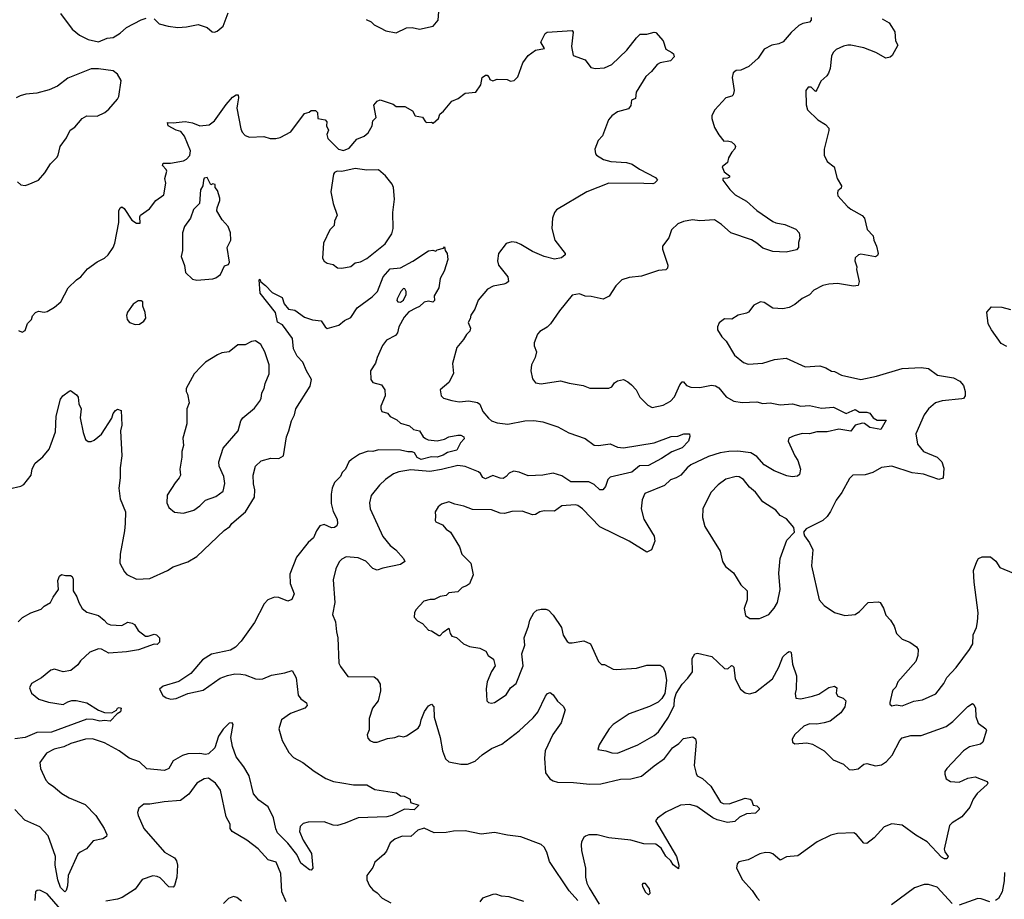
# Model space of a CAD drawing. Extents: x 1921360 to 2014538, y 768294 to 907744.
# Tile 301 of 412: x 1932668 to 1939383, y 859853 to 865848. Entities that reach past the tile are written whole.
import ezdxf

# ---------------------------------------------------------------- set-up
doc = ezdxf.new("R2010")
doc.units = 0

msp = doc.modelspace()

# ---------------------------------------------------------------- linework, layer by layer
at = {"layer": '0CON10XD'}
for points in [[(1932945, 865891.2), (1933025, 865784), (1933075, 865744), (1933135, 865712.5), (1933205, 865696.7), (1933265, 865723.3), (1933305, 865726.2), (1933352.3, 865757.7), (1933395, 865795.8), (1933495, 865847.5), (1933530.7, 865859.3)], [(1933585, 865853.3), (1933619.3, 865819.3), (1933680, 865805), (1933745, 865796.2), (1933805, 865800), (1933885, 865816.2), (1933945.9, 865795.9), (1933980, 865765), (1933995, 865762.5), (1934015, 865770), (1934056.1, 865803.9), (1934090, 865895)], [(1935030.7, 865850.7), (1935063.6, 865833.6), (1935085, 865812.5), (1935125, 865793.3), (1935165, 865772), (1935235, 865758.8), (1935305, 865792.5), (1935345, 865794.3), (1935395, 865783.1), (1935486.8, 865803.2), (1935521.2, 865845), (1935526.7, 865905)], [(1938065, 865862.5), (1938066.4, 865845), (1938055, 865831.1), (1938008.1, 865821.9), (1937981.9, 865808.1), (1937929.7, 865760.3), (1937875, 865698.5), (1937845.3, 865684.7), (1937796.2, 865675), (1937745, 865647.5), (1937702.8, 865587.2), (1937640.9, 865529.1), (1937585, 865504.2), (1937555, 865501.2), (1937533.4, 865486.6), (1937526.2, 865455), (1937540, 865365), (1937533.6, 865336.4), (1937523.6, 865326.4), (1937482.5, 865315), (1937408, 865235), (1937388, 865195), (1937388, 865175), (1937405, 865112.5), (1937435, 865062.5), (1937470.7, 865020.7), (1937495, 865023.3), (1937522.5, 865015), (1937545.9, 864995.9), (1937550, 864985), (1937545, 864967.5), (1937523.8, 864945), (1937502.3, 864907.7), (1937494, 864876), (1937458, 864845), (1937471.9, 864811.9), (1937508.6, 864785), (1937507.5, 864775), (1937495, 864768.6), (1937462.5, 864765), (1937464, 864755), (1937511.7, 864691.7), (1937546, 864655), (1937625, 864611.1), (1937695, 864548.9), (1937805, 864473.1), (1937825, 864463.1), (1937885, 864452.9), (1937961.7, 864421.7), (1937983.8, 864395), (1937987.7, 864362.3), (1937979.3, 864330.7), (1937978.8, 864295), (1937965, 864280.8), (1937895, 864263.1), (1937805, 864268.9), (1937735, 864290), (1937695, 864325.8), (1937657.6, 864347.6), (1937516.6, 864396.6), (1937453.3, 864453.3), (1937405, 864484), (1937305, 864477.8), (1937255, 864484.3), (1937195, 864472.9), (1937155, 864456.2), (1937112.5, 864415), (1937095, 864362.5), (1937051.2, 864305), (1937052, 864285), (1937088, 864175), (1937086.7, 864155), (1937075, 864142.5), (1937025, 864140), (1936909.1, 864100.9), (1936825, 864091.4), (1936775, 864074.2), (1936734.3, 864035), (1936686.7, 863963.3), (1936647, 863943), (1936565, 863962), (1936525, 863964), (1936485, 863980), (1936435, 863970), (1936350, 863865), (1936286.7, 863775), (1936265, 863753.8), (1936215, 863723.3), (1936198.8, 863705), (1936176.7, 863645), (1936176.7, 863625), (1936192.5, 863585), (1936182.5, 863545), (1936157.5, 863495), (1936153.3, 863455), (1936165, 863400), (1936185, 863372.5), (1936225, 863366.2), (1936355, 863387.5), (1936415, 863370), (1936510, 863355), (1936556.4, 863336.4), (1936685, 863336.7), (1936705, 863346.7), (1936725, 863372.5), (1936745, 863386.7), (1936785, 863396.2), (1936815, 863381.2), (1936839.7, 863359.7), (1936872, 863325), (1936896.7, 863275), (1936950.9, 863220.9), (1936980, 863205), (1937055, 863220), (1937105, 863249.2), (1937132.4, 863277.6), (1937169.4, 863360.6), (1937185, 863380.8), (1937195, 863379.2), (1937215, 863354.4), (1937245, 863343.8), (1937305, 863341.8), (1937385, 863357.9), (1937413.8, 863353.8), (1937435, 863338.6), (1937485, 863276.7), (1937538.1, 863248.1), (1937595, 863239.6), (1937695, 863243.4), (1937735, 863233.1), (1937785, 863236.8), (1937855, 863222.5), (1937938.9, 863231.1), (1937995, 863214.3), (1938055, 863219.4), (1938135, 863199.5), (1938216.7, 863206.7), (1938305, 863163.5), (1938365, 863192.3), (1938395, 863173.8), (1938445, 863173), (1938465, 863165.8), (1938487.8, 863135), (1938515, 863118.2), (1938577.7, 863117.7), (1938540, 863055), (1938465, 863067.9), (1938429.2, 863095), (1938415, 863098), (1938365.4, 863084.6), (1938335, 863043.5), (1938255, 863056.6), (1938175, 863039.3), (1938105, 863040.4), (1938055, 863024.5), (1938005, 863027.1), (1937948.8, 863011.2)], [(1938550, 865855), (1938597.4, 865827.4), (1938612.3, 865802.3), (1938635.8, 865765.8), (1938640.6, 865705), (1938655.8, 865675), (1938618, 865605), (1938605, 865593.3), (1938575, 865586.2), (1938505.4, 865625.4), (1938425, 865656.5), (1938335.9, 865674.1), (1938315, 865675.7), (1938285, 865668), (1938235, 865646), (1938216.2, 865625), (1938205, 865600), (1938194, 865515), (1938184, 865485), (1938171.2, 865465), (1938131.3, 865428.7), (1938105, 865370), (1938095, 865360), (1938065, 865387.5), (1938045, 865387.5), (1938030, 865365), (1938031.7, 865268.3), (1938041.2, 865235), (1938110, 865165), (1938162.5, 865135), (1938185, 865110), (1938186.4, 865093.6), (1938153.8, 864965), (1938153.3, 864925), (1938175, 864882.5), (1938222.5, 864845), (1938243.3, 864765), (1938273.3, 864715), (1938270, 864700), (1938248.3, 864681.7), (1938244.2, 864665), (1938248.3, 864648.3), (1938314.2, 864574.2), (1938335, 864556), (1938414.1, 864514.1), (1938428.8, 864495), (1938447.3, 864417.3), (1938487.5, 864375), (1938491.9, 864345), (1938510.6, 864305), (1938522, 864255), (1938518.8, 864241.2), (1938505, 864231.2), (1938405, 864250), (1938388.8, 864245), (1938366.2, 864225), (1938363.8, 864205), (1938376, 864165), (1938374, 864145), (1938393.8, 864065), (1938385, 864037.5), (1938355, 864032.5), (1938245, 864050), (1938185, 864045.8), (1938144.2, 864035.8), (1938082.5, 864005), (1938055, 863973.3), (1938005, 863947.5), (1937953.6, 863906.4), (1937915, 863886.7), (1937873, 863877), (1937803, 863883), (1937745, 863920), (1937720, 863925), (1937675, 863902.5), (1937637.5, 863855), (1937625, 863847.5), (1937566.4, 863833.6), (1937525, 863806.7), (1937475, 863810), (1937438.8, 863781.2), (1937426.7, 863755), (1937427.5, 863735), (1937455, 863687.5), (1937485, 863657.5), (1937541.7, 863561.7), (1937605, 863512), (1937635, 863500), (1937735, 863506.2), (1937815, 863532), (1937895, 863541.2), (1938025, 863482.5), (1938125, 863488.8), (1938165, 863476), (1938205, 863453.8), (1938225, 863451.2), (1938272.5, 863425), (1938405, 863395.7), (1938511.2, 863418.8), (1938685, 863471.4), (1938815, 863477.5), (1938865, 863470), (1938926.3, 863426.3), (1939036.8, 863406.8), (1939078.8, 863385), (1939104.2, 863354.2), (1939116.4, 863313.6), (1939115.9, 863284.1), (1939103.8, 863266.2), (1939093.3, 863263.3), (1938958.6, 863251.4), (1938912.8, 863237.2), (1938865, 863196.2), (1938835.8, 863155), (1938779.2, 863025), (1938791.4, 862955), (1938830.8, 862905), (1938925, 862865.7), (1938956, 862835), (1938971.2, 862791.2), (1938965, 862723.3), (1938935, 862714), (1938831.7, 862751.7), (1938755, 862760.5), (1938615, 862804.3), (1938545, 862795.7), (1938485, 862762.5), (1938433, 862747), (1938350, 862745), (1938327.7, 862722.3), (1938274.4, 862625.6), (1938235.6, 862574.4), (1938196.4, 862496.4)], [(1932659.2, 863729.2), (1932685, 863717.5), (1932705, 863730), (1932721.7, 863778.3), (1932747.5, 863805), (1932755, 863830), (1932775, 863852.5), (1932795, 863862.5), (1932834, 863854), (1932855, 863858.8), (1932905, 863888.8), (1932947.5, 863925), (1932998.9, 864021.1), (1933055, 864075.8), (1933084.4, 864095.6), (1933130, 864150), (1933195, 864198.8), (1933246.3, 864223.7), (1933270, 864245), (1933304.3, 864295), (1933315.4, 864324.6), (1933342.9, 864465), (1933344.1, 864545.9), (1933352.5, 864565), (1933365, 864572.5), (1933380.7, 864560.7), (1933432.3, 864482.3), (1933465, 864462.5), (1933488.3, 864461.7), (1933487.5, 864505), (1933492.5, 864515), (1933551.7, 864558.3), (1933596, 864615), (1933650, 864655), (1933663.8, 864735), (1933656.7, 864765), (1933670, 864815), (1933667.5, 864827.5), (1933642.5, 864855), (1933645, 864870), (1933695, 864870), (1933785, 864887.5), (1933805, 864897.5), (1933827, 864923), (1933832.5, 864955), (1933791.9, 865055), (1933765.9, 865085.9), (1933735, 865095.6), (1933680, 865125), (1933675, 865147.5), (1933714.3, 865144.3), (1933795, 865155.4), (1933846.2, 865146.2), (1933895, 865125.6), (1933959.1, 865130.9), (1933995, 865158), (1934075, 865271.4), (1934119.7, 865320.3), (1934145, 865336.7), (1934156.7, 865336.7), (1934160, 865315), (1934153.3, 865275), (1934148.5, 865245), (1934175.8, 865105), (1934185, 865081.2), (1934205, 865058), (1934235, 865048.8), (1934331.7, 865051.7), (1934375, 865038.8), (1934415, 865038), (1934445, 865046.2), (1934515.9, 865084.1), (1934610.7, 865209.3), (1934641.7, 865218.3), (1934655, 865230), (1934685, 865230), (1934697.5, 865215), (1934700, 865175), (1934750, 865165), (1934761.7, 865151.7), (1934760, 865125), (1934772.5, 865095), (1934763.3, 865065), (1934769.3, 865039.3), (1934842.5, 864965), (1934875, 864956.2), (1934915, 864973.8), (1934965.9, 865034.1), (1935015.9, 865054.1), (1935045, 865077.5), (1935071.2, 865125), (1935075, 865160), (1935099.3, 865180.7), (1935083.6, 865266.4), (1935105, 865292.5), (1935125, 865302.5), (1935213.6, 865273.6), (1935235, 865257.5), (1935295, 865256.7), (1935346.4, 865226.4), (1935365, 865193.8), (1935413.8, 865183.8), (1935435, 865152.5), (1935445, 865147.5), (1935475, 865150), (1935487, 865143), (1935523.3, 865175), (1935532.5, 865205), (1935557.5, 865225), (1935615, 865293.3), (1935658.3, 865311.7), (1935705, 865347.5), (1935777.5, 865355), (1935812.5, 865405), (1935822.5, 865455), (1935845, 865470), (1935855, 865470), (1935870, 865455), (1935875, 865440), (1935895, 865432.5), (1935925, 865442.5), (1935991.7, 865441.7), (1936015, 865430), (1936040, 865435), (1936065, 865460), (1936100, 865555), (1936135, 865603.8), (1936185, 865641.2), (1936247.5, 865652.5), (1936222.5, 865695), (1936250.8, 865755), (1936265, 865763.1), (1936436.2, 865775), (1936442.5, 865762.5), (1936430.6, 865665), (1936442.5, 865605), (1936523.8, 865573.8), (1936562.1, 865522.1), (1936595, 865515.8), (1936655, 865519.2), (1936705, 865542), (1936809.1, 865640.9), (1936874, 865725), (1936900.3, 865749.7), (1936945, 865749.5), (1936995, 865764), (1937005, 865761.2), (1937056.2, 865705), (1937075, 865646.7), (1937116.2, 865625), (1937125.8, 865615), (1937131.2, 865595), (1937105, 865568.8), (1937035, 865553.8), (1937015.9, 865544.1), (1936976.2, 865495), (1936938.8, 865461.2), (1936871.2, 865355), (1936868.3, 865311.7), (1936840, 865300), (1936836.4, 865263.6), (1936819.5, 865240.5), (1936745, 865220), (1936705, 865193.3), (1936682.5, 865165), (1936642.7, 865057.3), (1936612, 865025), (1936589.2, 864965), (1936593.8, 864935), (1936601.2, 864925), (1936650, 864895), (1936698.3, 864881.7), (1936805, 864874), (1936845, 864864.2), (1936895, 864830), (1937003.6, 864773.6), (1937017.5, 864755), (1936997.5, 864735), (1936985, 864728.8), (1936925, 864732), (1936685, 864734.4), (1936535, 864675.7), (1936327.9, 864552.1), (1936313.8, 864535), (1936300.8, 864495), (1936296.9, 864425), (1936316.9, 864345), (1936387.5, 864255), (1936387.5, 864245), (1936362.5, 864225), (1936315, 864216.9), (1936245, 864233.6), (1936165, 864267.8), (1936085, 864316.9), (1936055, 864328.9), (1936025, 864334.3), (1935985, 864323.8), (1935933.8, 864255), (1935925.8, 864205), (1935934, 864175), (1935995.6, 864095), (1936000.8, 864065), (1935988.5, 864051.5), (1935970, 864045), (1935897.7, 864032.3), (1935858.1, 864011.9), (1935794.4, 863935.6), (1935772, 863875), (1935744, 863835), (1935740, 863810), (1935726.7, 863785), (1935741.2, 863745), (1935738, 863725), (1935715, 863703.8), (1935695, 863668.8), (1935649.4, 863615), (1935619.2, 863505), (1935625, 863437.5), (1935594.1, 863375.9), (1935534.3, 863325.7), (1935541.2, 863285), (1935558.3, 863268.3), (1935615, 863252.9), (1935665, 863244), (1935731.2, 863251.2), (1935790, 863240), (1935805, 863228), (1935827.2, 863177.2), (1935865, 863131.9), (1935885, 863114.5), (1935925, 863100), (1935997.4, 863092.6), (1936113.4, 863113.4), (1936175, 863116.9), (1936235, 863106.5), (1936337.7, 863072.3), (1936412.1, 863032.1), (1936523.6, 862993.6), (1936585, 862949.5), (1936615, 862945.5), (1936695, 862958.1), (1936745, 862935.6), (1936785, 862930), (1936994.6, 862965.4), (1937111.7, 863008.3), (1937155, 863008.6), (1937196.1, 863026.1), (1937236.7, 863026.7), (1937238, 863008), (1937228.1, 862975), (1937185, 862930), (1937115, 862903.1), (1937045, 862857.3), (1936955, 862809.1), (1936895, 862807.8), (1936842.7, 862765), (1936695, 862731.1), (1936679.2, 862715), (1936662.8, 862667.2), (1936645.6, 862644.4), (1936625, 862644.3), (1936585, 862680.5), (1936549.6, 862699.6), (1936427.4, 862697.4), (1936365, 862739.7), (1936305, 862757.6), (1936235, 862743.6), (1936135, 862738.9), (1936073.8, 862765), (1936035, 862771.5), (1936005, 862758.1), (1935985, 862734.3), (1935965, 862721.4), (1935945, 862722.5), (1935895, 862741.8), (1935845, 862718.5), (1935827.1, 862727.1), (1935810.6, 862755), (1935796.5, 862766.5), (1935705, 862803.8), (1935655, 862808.9), (1935545, 862781.8), (1935465, 862770), (1935335, 862781.2), (1935253, 862767), (1935217.2, 862752.8), (1935161.2, 862715), (1935122, 862675), (1935064.2, 862605), (1935054, 862555), (1935057.5, 862515), (1935144.4, 862325), (1935194.4, 862265), (1935232.9, 862235), (1935285.7, 862175.7), (1935293.8, 862155), (1935265, 862134.4), (1935145, 862110.8), (1935105, 862096.9), (1935076.9, 862106.9), (1935028.8, 862158.8), (1934975, 862181.5), (1934895, 862188.1), (1934865, 862172.5), (1934846.4, 862153.6), (1934823.1, 862105), (1934805, 862030), (1934817.5, 861875), (1934802, 861795), (1934821.2, 861745), (1934827.1, 861675), (1934837.1, 861635), (1934845, 861462.5), (1934855, 861440), (1934905, 861371.2), (1935085, 861370), (1935105, 861353.3), (1935125, 861320), (1935128.6, 861275), (1935113.2, 861206.8), (1935072.9, 861155), (1935050.6, 861085), (1935051.7, 861008.3), (1935037.5, 860975), (1935042.3, 860952.3), (1935055.9, 860935.9), (1935080, 860925), (1935105, 860924), (1935175, 860949.2), (1935225, 860955.6), (1935255, 860967.1), (1935285, 860960.8), (1935305, 860966.7), (1935385, 861018.8), (1935398.5, 861041.5), (1935404.7, 861075.3), (1935427.8, 861132.2), (1935455, 861171.2), (1935475, 861183.3), (1935492, 861165), (1935493.6, 861095), (1935536.2, 860955), (1935550.9, 860865), (1935570.6, 860810.6), (1935595, 860789.2), (1935675, 860773.1), (1935722.5, 860775), (1935773.8, 860795), (1935822, 860838), (1935885, 860880), (1935955, 860911.2), (1936075, 861002.2), (1936169.1, 861090.9), (1936201.1, 861128.9), (1936253, 861237), (1936267.5, 861255), (1936285, 861262.5), (1936305, 861247.5), (1936334.3, 861204.3), (1936375, 861170), (1936388, 861145), (1936361.4, 861055), (1936304.6, 860975.4), (1936252.2, 860865), (1936247.1, 860815), (1936254.3, 860714.3), (1936283.3, 860675), (1936305, 860660), (1936335, 860651.4), (1936445, 860648.2), (1936555, 860636.7), (1936630.7, 860640.7), (1936765, 860672.3), (1936835.4, 860674.6), (1936908.1, 860691.9), (1936995, 860763.5), (1937065, 860811.9), (1937118.6, 860885), (1937163.8, 860915), (1937195, 860950), (1937259.3, 860959.3), (1937276.1, 860946.1), (1937280, 860925), (1937268, 860765), (1937280.5, 860710.5), (1937287.5, 860695), (1937325, 860676.7), (1937380, 860625), (1937446.1, 860516.1), (1937465, 860506.2), (1937506.1, 860503.9), (1937615, 860543.3), (1937650, 860535), (1937658.3, 860528.3), (1937670, 860495), (1937695, 860490), (1937710, 860475), (1937710, 860465), (1937685, 860440), (1937623.6, 860436.4), (1937576.2, 860413.8), (1937545, 860383.8), (1937495, 860376), (1937425, 860394.4), (1937395, 860409.4), (1937285, 860485.5)], [(1932705, 864718), (1932725, 864724), (1932795, 864754.2), (1932840, 864805), (1932876.7, 864865), (1932920.7, 864909.3), (1932930, 864925), (1932943.3, 864985), (1932986.1, 865043.9), (1933012.5, 865095), (1933043, 865117), (1933094, 865176), (1933125, 865192.5), (1933195, 865190), (1933247.5, 865215), (1933275, 865237.5), (1933334.1, 865305.9), (1933343.8, 865325), (1933360, 865435), (1933335, 865476.7), (1933305, 865498.8), (1933205, 865513.8), (1933155, 865513.3), (1932995, 865450), (1932925, 865396.2), (1932869.5, 865370.5), (1932785, 865347.5), (1932709.2, 865340.8), (1932670.5, 865329.5), (1932642.5, 865315)], [(1934865, 864153.8), (1934925, 864166.2), (1934955, 864192), (1934990.9, 864199.1), (1935035, 864220), (1935159.9, 864320.1), (1935205, 864389.2), (1935213.7, 864426.3), (1935211.6, 864535), (1935224, 864624), (1935216.2, 864705), (1935207.4, 864727.4), (1935163.4, 864783.4), (1935115, 864824.3), (1935035, 864823.1), (1934955, 864834.3), (1934865, 864813.3), (1934833.6, 864816.4), (1934815, 864807.5), (1934806.7, 864795), (1934790.6, 864675), (1934805.7, 864595.7), (1934832.5, 864515), (1934814.6, 864475.4), (1934811.9, 864445), (1934782.5, 864415), (1934740, 864325), (1934733.3, 864223.3), (1934745, 864202.5), (1934765, 864190), (1934805, 864180), (1934835, 864156.2), (1934865, 864153.8)], [(1932652.3, 864742.3), (1932675, 864723.3), (1932705, 864718)], [(1933875, 864074), (1933985, 864081.4), (1934005, 864090), (1934038.1, 864111.9), (1934065, 864170), (1934090.7, 864179.3), (1934098.8, 864195), (1934083.1, 864295), (1934107.5, 864345), (1934105.8, 864395), (1934088.7, 864438.7), (1934048.6, 864485), (1934012.9, 864545), (1934013.2, 864566.8), (1934032, 864615), (1934031.7, 864631.7), (1934016.7, 864685), (1934000, 864705), (1934000, 864725), (1933985, 864730), (1933971.7, 864721.7), (1933945, 864772.5), (1933925, 864767.5), (1933920, 864755), (1933917.5, 864715), (1933901.7, 864688.3), (1933893.3, 864595), (1933853.8, 864555), (1933833.3, 864495), (1933791.1, 864438.9), (1933778.9, 864395), (1933778.2, 864275), (1933768.1, 864235), (1933792.6, 864172.6), (1933798.6, 864125), (1933845, 864080), (1933875, 864074)], [(1932595, 862650), (1932675, 862668.8), (1932695, 862680), (1932746.8, 862743.2), (1932753.3, 862786.7), (1932773.4, 862826.6), (1932825, 862870), (1932868.6, 862921.4), (1932883.2, 862956.8), (1932910.9, 863039.1), (1932916.2, 863145), (1932945, 863262.5), (1932961.2, 863285), (1933005, 863317.5), (1933015, 863320), (1933055, 863292.5), (1933066.4, 863276.4), (1933070.7, 863230.7), (1933086.7, 863195), (1933080, 863135), (1933100.8, 863035), (1933117.3, 862987.3), (1933134.2, 862974.2), (1933155, 862974), (1933175, 862982), (1933225, 863023.8), (1933297, 863133), (1933306, 863165), (1933320, 863185), (1933335, 863193.3), (1933360, 863185), (1933363.1, 863085), (1933354.3, 863045), (1933364.5, 862875), (1933351.8, 862795), (1933353.4, 862726.6), (1933344.4, 862655), (1933353, 862583), (1933388.7, 862495), (1933386.5, 862415), (1933383.1, 862365), (1933352.5, 862205), (1933350, 862145), (1933381.2, 862085), (1933397.7, 862067.7), (1933465, 862035.7), (1933555, 862038.9), (1933675, 862094.5), (1933715, 862120), (1933815, 862153.3), (1933875, 862190.6), (1934062.9, 862367.1), (1934100, 862395), (1934115, 862415.6), (1934207, 862493), (1934269.3, 862595), (1934271.1, 862645), (1934261.2, 862685), (1934260.6, 862745), (1934275.7, 862805), (1934315, 862841.4), (1934379.4, 862860.6), (1934435, 862858.1), (1934466.5, 862875), (1934486.4, 863005), (1934503.8, 863045), (1934522.1, 863115), (1934541.1, 863155), (1934550, 863195), (1934649.1, 863350.9), (1934657.9, 863395), (1934622.9, 863455), (1934599.6, 863515), (1934559.1, 863555), (1934534, 863605), (1934527.1, 863675), (1934459.2, 863769.2), (1934426.8, 863786.8), (1934411.8, 863851.8), (1934307.5, 863985), (1934300, 864075), (1934305, 864080), (1934311.7, 864061.7), (1934345, 864037.5), (1934390, 863990), (1934457.5, 863955), (1934471.7, 863911.7), (1934500, 863875), (1934545, 863868), (1934610, 863820), (1934665, 863803.1), (1934723.8, 863795), (1934750, 863755), (1934765, 863744.2), (1934843.9, 863766.1), (1934881.9, 863798.1), (1934925, 863819.2), (1934968.5, 863885), (1935071.3, 863958.7), (1935106.7, 863995), (1935145.8, 864095), (1935195, 864151.2), (1935265, 864156.7), (1935348.3, 864201.7), (1935455, 864273.3), (1935485, 864277.5), (1935505, 864270), (1935515, 864280), (1935558.3, 864291.7), (1935565, 864300), (1935570, 864275), (1935582.5, 864255), (1935586.4, 864213.6), (1935563.3, 864135), (1935536, 864085), (1935525, 864020), (1935493.6, 863966.4), (1935497.5, 863935), (1935485, 863922.5), (1935455, 863930), (1935425, 863923.3), (1935395, 863893.8), (1935368.1, 863881.9), (1935322.1, 863857.9), (1935289.4, 863820.6), (1935252.2, 863755), (1935243.3, 863715), (1935231.4, 863695), (1935170, 863665), (1935142.2, 863627.8), (1935104.4, 863545.6), (1935093.3, 863506.7), (1935060.6, 863455), (1935062.9, 863395), (1935075.7, 863375.7), (1935135, 863360), (1935158.8, 863325), (1935159.2, 863285), (1935130, 863215), (1935130, 863195), (1935138.3, 863178.3), (1935175, 863166.2), (1935193.5, 863143.5), (1935240.5, 863120.5), (1935265, 863098), (1935325, 863081.2), (1935352.5, 863055), (1935395, 863045.8), (1935420, 863005), (1935435, 862993.3), (1935454.3, 862984.3), (1935515, 862977.5), (1935565, 862988.6), (1935595, 863004.2), (1935655, 863016), (1935675, 863015.8), (1935696.7, 863005), (1935698.3, 862991.7), (1935673.3, 862965), (1935648.6, 862915), (1935585, 862899.5), (1935555, 862880), (1935515, 862865.8), (1935475, 862868.3), (1935405, 862851.6), (1935378.6, 862865), (1935360, 862895), (1935345, 862903.4), (1935315, 862902.5), (1935265.3, 862915.3), (1935115, 862915.9), (1935075, 862906.2), (1935045, 862907.8), (1934985, 862887.8), (1934929.4, 862850.6), (1934912.9, 862835), (1934890, 862785), (1934867.8, 862762.2), (1934854.6, 862735.4), (1934815, 862694.3), (1934799.2, 862655), (1934791.5, 862615), (1934790.8, 862550.8), (1934805.4, 862495.4), (1934832, 862445), (1934835.8, 862414.2), (1934830.7, 862399.3), (1934815, 862388), (1934795, 862385.8), (1934745, 862408.1), (1934715, 862398.6), (1934692.5, 862365), (1934672.2, 862317.8), (1934635, 862285.8), (1934556.1, 862183.9), (1934508.8, 862068.8), (1934511.8, 862005), (1934539.4, 861935), (1934524.2, 861895.8), (1934496, 861884), (1934435, 861909.4), (1934405, 861912.9), (1934358.8, 861895), (1934335, 861866.2), (1934269.4, 861740.6), (1934178.2, 861611.8), (1934138.8, 861571.2), (1934105, 861552.2), (1933975, 861523.3), (1933915, 861484.4), (1933835, 861392), (1933752.5, 861337.5), (1933645, 861306.7), (1933620, 861285), (1933643, 861243), (1933665.8, 861225.8), (1933697.3, 861217.3), (1933735, 861222.7), (1933815, 861255.4), (1933917.7, 861277.7), (1934035, 861359.4), (1934085, 861378.1), (1934135, 861388.9), (1934175, 861387.8), (1934205, 861382.9), (1934274.6, 861354.6), (1934305, 861352.7), (1934325, 861355.5), (1934385, 861380.9), (1934475, 861397.5), (1934525, 861413.3), (1934552.7, 861362.7), (1934567.5, 861245), (1934585, 861220), (1934623, 861193), (1934628, 861175), (1934611.2, 861155), (1934515, 861118.6), (1934453.9, 861076.1), (1934435.7, 861015), (1934456.9, 860935), (1934502.8, 860852.8), (1934535, 860819.2), (1934598.8, 860785), (1934676.2, 860726.2), (1934755, 860677.1), (1934807.5, 860655), (1934865, 860645.8), (1934945, 860632.9), (1935035, 860632.5), (1935090.3, 860600.3), (1935237.8, 860577.8), (1935265, 860558.8), (1935290, 860555), (1935330, 860535), (1935333, 860513), (1935390, 860495), (1935356.9, 860463.1), (1935292.5, 860467.5), (1935206, 860425), (1935171.2, 860415), (1934975, 860409.4), (1934888.1, 860371.9), (1934835, 860357.1), (1934805, 860358.6), (1934745, 860380.9), (1934635, 860379.6), (1934601.2, 860368.8), (1934580.9, 860349.1), (1934575.7, 860315), (1934601.4, 860255), (1934657.9, 860165), (1934666.2, 860065), (1934655, 860052.5), (1934645, 860054), (1934585, 860098.8), (1934557.6, 860157.6), (1934495.4, 860235.4), (1934425, 860307.1), (1934413.5, 860333.5), (1934398.2, 860408.2), (1934363, 860483), (1934298, 860528), (1934261.1, 860571.1), (1934231.5, 860695), (1934196.4, 860755), (1934143.6, 860825), (1934118.2, 860895), (1934107.3, 860955), (1934123.9, 861043.9), (1934116.2, 861056.2), (1934095, 861052.9), (1934055, 861013.5), (1934022.9, 860965), (1933998.9, 860885), (1933955, 860845.6), (1933935, 860840.9), (1933895, 860846.9), (1933815, 860845.2), (1933777.3, 860832.7), (1933715, 860796.4), (1933685.3, 860744.7), (1933655, 860730.9), (1933535, 860742.7), (1933485, 860790.5), (1933415, 860815.7), (1933345.4, 860865.4), (1933245, 860918.5), (1933165, 860946.5), (1933115.6, 860944.4), (1933015.4, 860914.6), (1932968.1, 860891.9), (1932902.6, 860877.4), (1932850.3, 860849.7), (1932804.2, 860785), (1932810, 860745), (1932846.5, 860665), (1932863.5, 860645), (1932895.3, 860625.2), (1932955, 860573.1), (1933005, 860544.1), (1933115, 860498.5), (1933186.9, 860425)], [(1935265, 863922.5), (1935285, 863936.7), (1935302.5, 863975), (1935304, 863995), (1935295, 864013.3), (1935286.1, 864016.1), (1935266.2, 863995), (1935242, 863945), (1935240, 863935), (1935246.7, 863925), (1935265, 863922.5)], [(1933455, 863770), (1933485, 863773.8), (1933515, 863793.3), (1933526.7, 863815), (1933523, 863853), (1933507.5, 863895), (1933507.5, 863925), (1933495, 863932.5), (1933475, 863932.5), (1933440.7, 863909.3), (1933402.5, 863855), (1933397, 863833), (1933400, 863805), (1933417.5, 863785), (1933455, 863770)], [(1939400.5, 863620.5), (1939361.9, 863641.9), (1939294.6, 863734.6), (1939272.5, 863775), (1939262.5, 863855), (1939295, 863891.2), (1939365, 863888.6), (1939425, 863872.5)], [(1933785, 862484), (1933854.5, 862505.5), (1933895, 862534), (1933935, 862573.8), (1934005, 862598.8), (1934054.1, 862635.9), (1934067.3, 862687.3), (1934060, 862735), (1934028.8, 862805), (1934026.2, 862835), (1934055, 862927.5), (1934156.7, 863045), (1934176.7, 863115), (1934190, 863135), (1934268.3, 863201.7), (1934304.1, 863245.9), (1934314.1, 863265.9), (1934320, 863305), (1934335.8, 863334.2), (1934341.2, 863368.8), (1934369.2, 863435), (1934368.8, 863495), (1934338.8, 863585), (1934312, 863635), (1934275, 863659.2), (1934247.5, 863655), (1934205, 863632.5), (1934155, 863632), (1934095, 863584), (1934045, 863577.5), (1934016.7, 863565), (1933935, 863513.3), (1933904.3, 863485.7), (1933857.5, 863435), (1933802.5, 863335), (1933802.5, 863315), (1933812.5, 863295), (1933823, 863237), (1933806.7, 863195), (1933806.4, 863093.6), (1933780, 862995), (1933783.8, 862945), (1933773.9, 862906.1), (1933773.9, 862866.1), (1933760, 862785), (1933763.3, 862745), (1933756.2, 862725), (1933727.7, 862692.3), (1933672.7, 862607.3), (1933671.2, 862555), (1933685, 862523.3), (1933722.7, 862492.7), (1933785, 862484)], [(1937948.8, 863011.2), (1937913.3, 862996.7), (1937909.2, 862975), (1937954.4, 862875), (1937974.4, 862845), (1937993.1, 862785), (1937985, 862747.5), (1937972.7, 862737.3), (1937935, 862732.5), (1937898.8, 862738.8), (1937813.7, 862773.7), (1937745, 862813.3), (1937695, 862871.1), (1937655, 862895.5), (1937565, 862906.8), (1937505, 862904.6), (1937444.8, 862895.2), (1937365, 862871.1), (1937245, 862814.7), (1937220, 862795), (1937176.6, 862743.4), (1937145, 862724.6), (1937105, 862713.1), (1937065, 862673.1), (1936930.5, 862619.5), (1936912.5, 862575), (1936905.6, 862515), (1936923.3, 862445), (1936952.5, 862397.5), (1936995, 862327.5), (1937000, 862295), (1936976.1, 862233.9), (1936945, 862220), (1936825, 862293.1), (1936625, 862391.9), (1936505.8, 862515), (1936475, 862536.2), (1936455, 862542), (1936365, 862536), (1936315, 862498), (1936245, 862500), (1936215, 862493.3), (1936185, 862476.2), (1936165, 862474), (1936095, 862499.4), (1936025, 862496.9), (1935975, 862481.9), (1935945, 862485.7), (1935885, 862507.1), (1935755, 862510.8), (1935696.4, 862533.6), (1935635.8, 862545.8), (1935595, 862561.2), (1935545, 862546.2), (1935522.3, 862527.7), (1935500, 862495), (1935504.1, 862464.1), (1935501.2, 862435), (1935506.7, 862425), (1935550, 862405), (1935576.7, 862375), (1935606.7, 862355), (1935668, 862255), (1935682.5, 862205), (1935743.8, 862145), (1935761.2, 862065), (1935735, 862003.3), (1935715, 861988.8), (1935685, 861978.8), (1935655, 861948.8), (1935595, 861942.5), (1935575, 861923.3), (1935534.2, 861915.8), (1935495, 861897.5), (1935467, 861897), (1935424.2, 861885.8), (1935368.8, 861825), (1935360, 861805), (1935357.5, 861775), (1935381.2, 861751.2), (1935415, 861732.5), (1935455, 861687.5), (1935475, 861682.5), (1935525, 861650), (1935535, 861650), (1935556.1, 861673.9), (1935595, 861700), (1935604.1, 861664.1), (1935615, 861647.5), (1935647.3, 861637.3), (1935695, 861594), (1935735, 861576.2), (1935805.8, 861565.8), (1935846.7, 861545), (1935863.3, 861515), (1935898.8, 861488.8), (1935911.2, 861445), (1935886, 861405), (1935856.2, 861335), (1935848.3, 861288.3), (1935852.5, 861205), (1935863.9, 861193.9), (1935885, 861188.8), (1935905, 861193.8), (1935985, 861246.2), (1936015.8, 861294.2), (1936054, 861325), (1936101.4, 861445), (1936092.5, 861525), (1936111.9, 861585), (1936108, 861635), (1936138.2, 861715), (1936145.6, 861755), (1936173.4, 861806.6), (1936195, 861824), (1936225, 861831.2), (1936255, 861831.2), (1936275, 861823.3), (1936305, 861790), (1936363.3, 861705), (1936375, 861652.5), (1936401.2, 861611.2), (1936415, 861602), (1936435, 861600), (1936515.7, 861615.7), (1936560, 861595), (1936614.1, 861474.1), (1936635, 861453.3), (1936655, 861453.3), (1936715, 861422.5), (1936735, 861420), (1936875, 861428), (1936945, 861450), (1937035, 861450), (1937056.1, 861436.1), (1937070.7, 861400.7), (1937078, 861345), (1937066.7, 861255), (1937047.7, 861222.3), (1937022.3, 861197.7), (1936963, 861167), (1936825, 861118), (1936715.7, 861044.3), (1936688, 861015), (1936656, 860965), (1936620, 860905), (1936610, 860875), (1936665, 860866), (1936705, 860850.8), (1936745, 860850), (1936884.2, 860905.8), (1936995, 860969.2), (1937025, 860994), (1937092.9, 861095), (1937130.8, 861175), (1937132.7, 861217.3), (1937143.8, 861255), (1937185, 861320), (1937225, 861361.2), (1937255.6, 861404.4), (1937253.3, 861495), (1937272.5, 861525), (1937290.7, 861530.7), (1937386.9, 861506.9), (1937475, 861426), (1937496.4, 861423.6), (1937523, 861447), (1937530, 861445), (1937537.5, 861435), (1937546, 861355), (1937583.1, 861285), (1937615, 861260), (1937645, 861254.2), (1937685, 861265.8), (1937801.4, 861355), (1937845.8, 861435), (1937871.2, 861505), (1937903.9, 861536.1), (1937915, 861542.5), (1937925, 861540), (1937930, 861535), (1937937.5, 861455), (1937965.9, 861375.9), (1937963.9, 861286.1), (1937956.7, 861255), (1937960, 861225), (1937995, 861220), (1938075, 861237.5), (1938118.3, 861251.7), (1938185, 861296.2), (1938225, 861306.7), (1938240, 861295), (1938237, 861257), (1938247, 861237), (1938283.6, 861223.6), (1938302.5, 861205), (1938295.9, 861164.1), (1938268.8, 861125), (1938195, 861068), (1938155, 861056), (1938105, 861046.7), (1938055, 861048), (1938015, 861032), (1937955, 860976.7), (1937936.7, 860945), (1937937.5, 860925), (1937955, 860913.3), (1938035, 860918.8), (1938075, 860910), (1938155, 860865.8), (1938215, 860804), (1938285, 860774.2), (1938325, 860737.5), (1938345, 860735.7), (1938385, 860743.1), (1938425, 860773.1), (1938445, 860778.9), (1938505, 860761.8), (1938545, 860770), (1938578.1, 860791.9), (1938618.6, 860835), (1938669.2, 860935), (1938685, 860952.5), (1938745, 860968.6), (1938815, 860969.2), (1938985, 861031.5), (1939030.8, 861065), (1939135, 861166.2), (1939165, 861187.5), (1939175, 861180), (1939186, 861155), (1939189.5, 861099.5), (1939203.9, 861053.9), (1939255.9, 861015.9), (1939261.2, 861005), (1939235.7, 860924.3), (1939219.4, 860910.6), (1939145, 860892), (1939104.4, 860865.6), (1938990, 860745), (1938976.7, 860725), (1938976.7, 860705), (1938986.7, 860675), (1939015.9, 860655.9), (1939075, 860651.4), (1939135, 860678.8), (1939185, 860688.8), (1939265, 860656.7), (1939270, 860645), (1939266.2, 860635), (1939197.5, 860575), (1939170, 860535), (1939148.3, 860481.7), (1939093.9, 860416.1), (1939025.9, 860374.1), (1939008.8, 860355), (1938972, 860195), (1938977.3, 860177.3), (1939000, 860145), (1938990.7, 860129.3), (1938975, 860128.8), (1938955, 860141.2), (1938856.2, 860245), (1938780.2, 860290.2), (1938685, 860359.2), (1938615, 860368.1), (1938563, 860347), (1938495, 860272), (1938445, 860234), (1938425, 860236.7), (1938375, 860294), (1938356.4, 860306.4), (1938245, 860301.5), (1938199.2, 860290.8), (1938105.5, 860244.5), (1937975, 860149.2), (1937896.5, 860143.5), (1937855, 860119.2), (1937805, 860161.9), (1937785, 860170.8), (1937755, 860172.5), (1937715, 860162), (1937635, 860122), (1937572.3, 860107.7), (1937560, 860095), (1937556.2, 860065), (1937596.7, 859985), (1937663.9, 859913.9), (1937694, 859865), (1937713.8, 859845)], [(1937713.9, 861766.1), (1937725, 861771.2), (1937776.7, 861795), (1937813, 861837), (1937836, 861875), (1937853.8, 861965), (1937844, 862075), (1937854.2, 862175), (1937898.8, 862301.2), (1937952.5, 862355), (1937948.3, 862388.3), (1937897.3, 862447.3), (1937855, 862468.8), (1937823.3, 862505), (1937735, 862562.5), (1937685, 862628), (1937645, 862662.5), (1937605, 862714.3), (1937575, 862732), (1937555, 862735.8), (1937483.4, 862716.6), (1937431.3, 862678.7), (1937382, 862625), (1937326.2, 862515), (1937323.3, 862455), (1937341.2, 862395), (1937443.8, 862225), (1937454.1, 862184.1), (1937461.2, 862155), (1937481.7, 862121.7), (1937535, 862077.5), (1937585, 861996.7), (1937630, 861955), (1937628.8, 861895), (1937608, 861835), (1937617.5, 861787.5), (1937647, 861767), (1937713.9, 861766.1)], [(1938196.4, 862496.4), (1938175, 862461.2), (1938145.6, 862434.4), (1938031.7, 862378.3), (1938013.3, 862355), (1938019.3, 862329.3), (1938053.6, 862283.6), (1938076.2, 862235), (1938068, 862125), (1938120, 861895), (1938154, 861855), (1938225, 861808.8), (1938295, 861786.7), (1938365, 861793.3), (1938395.7, 861814.3), (1938455, 861875.8), (1938525, 861881.2), (1938536.7, 861875), (1938557.9, 861837.9), (1938575, 861790), (1938606.2, 861755), (1938631.2, 861715), (1938647.5, 861665), (1938685, 861626.7), (1938737.5, 861605), (1938783.9, 861573.9), (1938796.1, 861556.1), (1938792.5, 861515), (1938778.8, 861475), (1938656.7, 861335), (1938641.7, 861298.3), (1938621.7, 861278.3), (1938616.7, 861265), (1938602.5, 861195), (1938603, 861183), (1938615, 861172.5), (1938645, 861177.5), (1938685, 861171.4), (1938765, 861204.2), (1938825, 861212.9), (1938915, 861254.4), (1938969.2, 861325), (1938990, 861365), (1939055, 861434), (1939145.6, 861555), (1939168.5, 861595), (1939170.6, 861655), (1939192.5, 861705), (1939200.6, 861745), (1939203.5, 861805), (1939177.3, 862015), (1939173.4, 862093.4), (1939194.2, 862155), (1939206.7, 862175), (1939232.3, 862187.7), (1939287.7, 862187.7), (1939325, 862156.7), (1939352.5, 862115), (1939445, 862076.2)], [(1932656.1, 861743.9), (1932687, 861773), (1932744.1, 861805.9), (1932815, 861830), (1932835, 861850), (1932876.7, 861875), (1932895, 861912.5), (1932932.5, 861965), (1932927.5, 862025), (1932940, 862055), (1932952.5, 862067.5), (1932979.3, 862059.3), (1933015, 862060), (1933025, 862052.5), (1933031.2, 862035), (1933031.2, 861955), (1933056.7, 861915), (1933070, 861875), (1933093.3, 861835), (1933125, 861810), (1933205, 861787.5), (1933242.5, 861755), (1933265, 861733.8), (1933286.4, 861723.6), (1933365, 861720), (1933405, 861741.2), (1933435, 861736.2), (1933450, 861725), (1933476.1, 861686.1), (1933525, 861647.5), (1933543, 861647), (1933585, 861660), (1933600, 861655), (1933620, 861635), (1933620, 861605), (1933605, 861590), (1933585, 861592.5), (1933476.8, 861553.2), (1933395, 861539.2), (1933275, 861530.6), (1933225, 861558.5), (1933205, 861560), (1933145, 861536.9), (1933082.7, 861477.3), (1933065, 861450.9), (1933016.9, 861413.1), (1932965, 861403.8), (1932905, 861421.9), (1932878.8, 861415), (1932817.1, 861362.9), (1932748, 861325), (1932734.3, 861295), (1932748.3, 861258.3), (1932797.3, 861217.3), (1932865, 861195.8), (1932965, 861180), (1932995, 861200), (1933022.6, 861207.4), (1933052.1, 861207.9), (1933125, 861192.9), (1933205, 861142.5), (1933245, 861125.8), (1933296.2, 861123.8), (1933328.3, 861141.7), (1933335, 861156), (1933345, 861160), (1933358.8, 861155), (1933355, 861130), (1933333.3, 861116.7), (1933285, 861066.2), (1933245, 861072.5), (1933215, 861067.5), (1933168.6, 861078.6), (1933125, 861080.5), (1932885, 860993.2), (1932785, 860988.9), (1932705, 860955.4), (1932635, 860946)], [(1934484.7, 859835), (1934455.3, 859905), (1934448.5, 860028.5), (1934417.1, 860105), (1934361.9, 860121.9), (1934295, 860196.2), (1934216.7, 860255), (1934116.2, 860315), (1934104, 860335), (1934103.8, 860365), (1934075.8, 860415.8), (1934037.5, 860597.5), (1934003.3, 860645), (1933955, 860678.8), (1933925, 860673.3), (1933876.2, 860645), (1933820.9, 860569.1), (1933765, 860525.6), (1933653, 860517), (1933555, 860501.4), (1933515, 860502.5), (1933480, 860475), (1933472, 860445), (1933476, 860425), (1933513.1, 860335), (1933655, 860174.4), (1933688, 860155), (1933723.8, 860135), (1933738, 860115), (1933744, 860085), (1933738.6, 860005), (1933723.9, 859946.1), (1933715, 859936.7), (1933685, 859938.8), (1933625, 859998.6), (1933605, 860009.4), (1933575, 860012.9), (1933502.7, 859987.3), (1933455, 859922), (1933366, 859865), (1933335, 859853.3), (1933255, 859841.4)], [(1937285, 860485.5), (1937235, 860500), (1937175, 860495.4), (1937073.7, 860446.3), (1937016.7, 860405), (1937003, 860387), (1937146.2, 860145), (1937162.5, 860085), (1937160, 860060), (1937125, 860087.5), (1937108.8, 860115), (1937075, 860147.5), (1937041.6, 860201.6), (1937005, 860229.6), (1936925, 860230.2), (1936835, 860255.4), (1936685, 860272.9), (1936605, 860293.3), (1936548.7, 860291.3), (1936525.6, 860284.4), (1936515, 860274), (1936499.4, 860245), (1936496.9, 860225), (1936499.4, 860185), (1936526.7, 860065), (1936527.1, 860005), (1936536.1, 859963.9), (1936550.3, 859930.3), (1936620.3, 859820.3)], [(1933186.9, 860425), (1933244.2, 860335), (1933261.2, 860295), (1933259.5, 860280.5), (1933235, 860266), (1933167.7, 860252.3), (1933122.9, 860197.1), (1933080, 860175), (1933065, 860160.8), (1932997.5, 860015), (1932994.4, 859945.6), (1932985, 859912.5), (1932975, 859903.3), (1932945, 859933.1), (1932928.2, 859985), (1932909.1, 860085), (1932912.4, 860145), (1932862, 860285), (1932805, 860347.2), (1932703, 860393), (1932635, 860466.2)], [(1936473.9, 859843.9), (1936415, 859910.6), (1936281.3, 860111.3), (1936262.9, 860175), (1936245, 860208), (1936225, 860225.7), (1936085, 860279.2), (1935995, 860289.2), (1935905, 860307.8), (1935815, 860297.8), (1935705, 860319.5), (1935625, 860317.5), (1935575, 860307.5), (1935495, 860306.5), (1935425, 860338.8), (1935382.5, 860325), (1935335, 860280.6), (1935275, 860282.5), (1935225, 860262), (1935193.2, 860236.8), (1935168.6, 860181.4), (1935151.7, 860158.3), (1935089.2, 860105), (1935075, 860070), (1935034.2, 860015), (1935034.3, 859985), (1935052.9, 859945), (1935075, 859917.5), (1935106.2, 859896.2), (1935140.2, 859860.2), (1935198, 859828)], [(1939384.5, 860035.5), (1939382, 859978), (1939367.5, 859905), (1939342.4, 859857.6), (1939323.3, 859845)], [(1936955, 859882.5), (1936967.5, 859895), (1936962.5, 859925), (1936935, 859960), (1936918.3, 859961.7), (1936912.5, 859955), (1936915, 859940), (1936935, 859902.5), (1936955, 859882.5)], [(1939028, 859825), (1938925.8, 859935), (1938865, 859954.2), (1938835, 859954.2), (1938769.2, 859930.8), (1938613.3, 859815)], [(1932946.1, 859786.1), (1932855, 859891.4), (1932805, 859916.2), (1932786.1, 859913.9), (1932776.1, 859903.9), (1932770.8, 859845)], [(1936105, 859838), (1936005, 859870.8), (1935953.9, 859873.9), (1935915, 859888.8), (1935895, 859886.7), (1935825, 859860), (1935806.7, 859835)], [(1934179.7, 859839.7), (1934147.5, 859865), (1934125, 859871.2), (1934091.2, 859858.8), (1934057.5, 859825)], [(1939285, 859836.2), (1939225, 859856.2), (1939202.4, 859857.6), (1939075, 859813.6)]]:
    msp.add_lwpolyline(points, dxfattribs=at)

doc.saveas('drawing.dxf')
